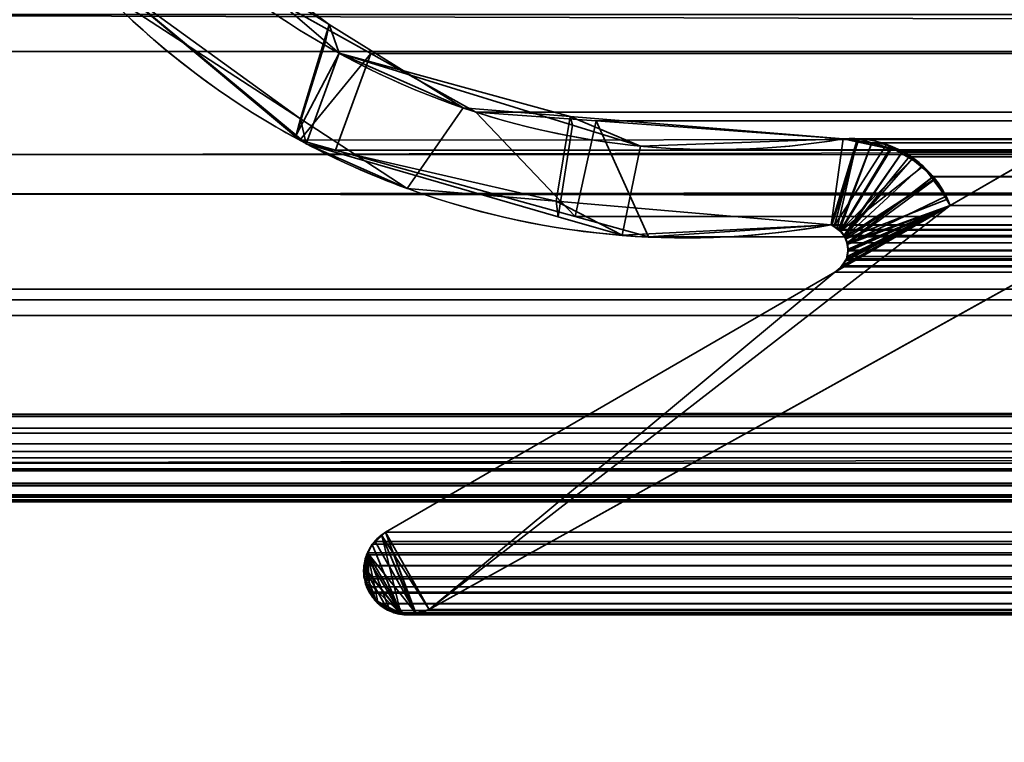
# Model space of a CAD drawing. Header units: millimetres. Extents: x -503 to 6703, y -110 to 193.
# Tile 706 of 1056: x 2591.45 to 2599.75, y -5.82 to 0.27. Entities that reach past the tile are written whole.
import ezdxf

# ---------------------------------------------------------------- set-up
doc = ezdxf.new("R2010")
doc.units = ezdxf.units.MM
doc.layers.add('151', color=7, linetype='Continuous', true_color=0xffffff)

# ---------------------------------------------------------------- blocks, each defined once
blk = doc.blocks.new('UG_SURFACE_003')
at = {"layer": '151', "color": 252, "linetype": 'Continuous', "lineweight": 35}
for points in [[(3602.5, -14, 2212.25), (3602.5, 174.4, 2212.25), (2397.5, 174.4, 2212.25), (2397.5, -14, 2212.25)], [(2547.4999, -14, 2062.2499), (2547.4999, 174.4, 2062.2499), (3452.5001, 174.4, 2062.2499), (3452.5001, -14, 2062.2499)]]:
    blk.add_3dface(points, dxfattribs=at)
blk = doc.blocks.new('UG_SURFACE_241')
at = {"layer": '151', "color": 35, "linetype": 'Continuous', "lineweight": 35}
for points in [[(2591.0001, 0, 2), (3408.9999, 0, 2), (3408.9999, -2), (2591.0001, -2)], [(2591.0001, 0, 1027), (2635.9999, 0, 1031.9999), (2635.9999, 0, 1015)], [(2591.0001, 0, 1027), (2636.7612, 0, 1035.8268), (2635.9999, 0, 1031.9999)], [(2635.9999, 0, 1015), (2636.7612, 0, 1011.1731), (2591.0001, 0, 1027)], [(2591.0001, 0, 1027), (2591.0001, 0, 2017), (2636.4894, 0, 1107.0901), (2636.0548, 0, 1102.9547)], [(2636.0548, 0, 1102.9547), (2638.9289, 0, 1039.0711), (2636.7612, 0, 1035.8268), (2591.0001, 0, 1027)], [(3408.9999, 0, 2), (2591.0001, 0, 2), (2642.1731, 0, 1005.7611), (2645.9999, 0, 1005)], [(2636.7612, 0, 1011.1731), (2638.9289, 0, 1007.929), (2591.0001, 0, 2), (2591.0001, 0, 1027)], [(2638.9289, 0, 1007.929), (2642.1731, 0, 1005.7611), (2591.0001, 0, 2)], [(2591.0001, 0, 2017), (2645.9999, 0, 1114), (2641.9327, 0, 1113.1355)], [(2641.9327, 0, 1113.1355), (2638.5686, 0, 1110.6913), (2591.0001, 0, 2017)], [(2638.5686, 0, 1110.6913), (2636.4894, 0, 1107.0901), (2591.0001, 0, 2017)], [(2650.0673, 0, 1113.1355), (2645.9999, 0, 1114), (2591.0001, 0, 2017), (3408.9999, 0, 2017)], [(3408.9999, -9, 2017), (3408.9999, 0, 2017), (2591.0001, 0, 2017), (2591.0001, -9, 2017)], [(3408.9999, -2), (3408.9999, -9), (2591.0001, -9), (2591.0001, -2)]]:
    blk.add_3dface(points, dxfattribs=at)
blk = doc.blocks.new('UG_SURFACE_268')
at = {"layer": '151', "color": 252, "linetype": 'Continuous', "lineweight": 35}
for points in [[(2585.5, -25.92, 2021.75), (3414.5, -25.92, 2021.75), (3414.5, 14.42, 2021.75), (2585.5, 14.42, 2021.75)], [(2586.9999, -25.92, 2020.2501), (2586.9999, 14.42, 2020.2501), (3413.0001, 14.42, 2020.2501), (3413.0001, -25.92, 2020.2501)]]:
    blk.add_3dface(points, dxfattribs=at)
blk = doc.blocks.new('UG_SURFACE_296')
at = {"layer": '151', "color": 7, "linetype": 'Continuous', "lineweight": 35}
for points in [[(2592.5295, 1.3698, -7.75), (2594.0251, 0.0846, -7.75), (2593.7781, -0.7049, -7.75), (2592.1898, 0.6143, -7.75)], [(2592.5295, 1.3698, -7.75), (2592.6516, 1.1027, 2014.5984), (2594.0573, 0.2278, 2013.1927)], [(2594.0573, 0.2278, 2013.1927), (2594.0251, 0.0846, -7.75), (2592.5295, 1.3698, -7.75)], [(2594.0573, 0.2278, 2013.1927), (2592.6516, 1.1027, 2014.5984), (2592.123, 0.5346, 2015.1269), (2593.8144, -0.567, 2013.4356)], [(2593.8144, -0.567, 2013.4356), (2592.123, 0.5346, 2015.1269), (2592.1898, 0.6143, -7.75)], [(2592.1898, 0.6143, -7.75), (2593.7781, -0.7049, -7.75), (2593.8144, -0.567, 2013.4356)], [(2593.8144, -0.567, 2013.4356), (2594.7137, -1.1528, 2012.5363), (2595.1848, -0.474, 2012.0652), (2594.0573, 0.2278, 2013.1927)], [(2594.1391, -0.0133, -7.75), (2594.0251, 0.0846, -7.75), (2594.0573, 0.2278, 2013.1927)], [(2594.1391, -0.0133, -7.75), (2594.0573, 0.2278, 2013.1927), (2595.1848, -0.474, 2012.0652)], [(2594.0251, 0.0846, -7.75), (2594.1391, -0.0133, -7.75), (2593.7781, -0.7049, -7.75)], [(2593.8637, -0.7759, -7.75), (2593.7781, -0.7049, -7.75), (2594.1391, -0.0133, -7.75)], [(2594.1391, -0.0133, -7.75), (2596.1075, -0.6191, -7.75), (2595.9864, -1.3907, -7.75), (2593.8637, -0.7759, -7.75)], [(2594.1391, -0.0133, -7.75), (2595.1848, -0.474, 2012.0652), (2596.0863, -0.5476, 2011.1637)], [(2596.0863, -0.5476, 2011.1637), (2596.1075, -0.6191, -7.75), (2594.1391, -0.0133, -7.75)], [(2602.2763, -0.597, -7.75), (2594.8994, -4.6975, -7.75), (2599.2901, -1.2961, -7.75), (2601.4056, -0.0688, -7.75)], [(2601.4056, -0.0688, 2005.8444), (2599.2901, -1.2961, 2007.9598), (2594.8994, -4.6975, 2012.3506), (2602.2763, -0.597, 2004.9736)], [(2601.4056, -0.0688, -7.75), (2599.2901, -1.2961, -7.75), (2599.2901, -1.2961, 2007.9598), (2601.4056, -0.0688, 2005.8444)], [(2596.0863, -0.5476, 2011.1637), (2595.1848, -0.474, 2012.0652), (2594.7137, -1.1528, 2012.5363), (2595.9702, -1.2602, 2011.2798)], [(2593.8144, -0.567, 2013.4356), (2593.7781, -0.7049, -7.75), (2593.8637, -0.7759, -7.75)], [(2594.7137, -1.1528, 2012.5363), (2593.8144, -0.567, 2013.4356), (2593.8637, -0.7759, -7.75)], [(2595.9702, -1.2602, 2011.2798), (2598.2857, -1.4582, 2008.9643), (2598.3875, -0.7357, 2008.8625), (2596.0863, -0.5476, 2011.1637)], [(2596.6809, -0.7956, -7.75), (2596.0863, -0.5476, 2011.1637), (2598.3875, -0.7357, 2008.8625)], [(2596.6809, -0.7956, -7.75), (2596.1075, -0.6191, -7.75), (2596.0863, -0.5476, 2011.1637)], [(2602.2763, -0.597, 2004.9736), (2594.8994, -4.6975, 2012.3506), (2594.8994, -4.6975, -7.75), (2602.2763, -0.597, -7.75)], [(2596.1075, -0.6191, -7.75), (2596.6809, -0.7956, -7.75), (2596.5261, -1.547, -7.75), (2595.9864, -1.3907, -7.75)], [(2598.2857, -1.4582, -7.75), (2596.5261, -1.547, -7.75), (2596.6809, -0.7956, -7.75), (2598.3875, -0.7357, -7.75)], [(2598.3875, -0.7357, 2008.8625), (2598.3875, -0.7357, -7.75), (2596.6809, -0.7956, -7.75)], [(2598.3875, -0.7357, -7.75), (2598.5036, -0.7501, -7.75), (2598.2857, -1.4582, -7.75)], [(2598.5029, -0.7599, 2008.7473), (2598.3875, -0.7357, 2008.8625), (2598.2857, -1.4582, 2008.9643), (2598.3102, -1.4716, 2008.9397)], [(2598.3875, -0.7357, -7.75), (2598.3875, -0.7357, 2008.8625), (2598.5029, -0.7599, 2008.7473)], [(2598.5029, -0.7599, 2008.7473), (2598.5036, -0.7501, -7.75), (2598.3875, -0.7357, -7.75)], [(2593.8637, -0.7759, -7.75), (2595.9864, -1.3907, -7.75), (2595.9702, -1.2602, 2011.2798)], [(2595.9702, -1.2602, 2011.2798), (2594.7137, -1.1528, 2012.5363), (2593.8637, -0.7759, -7.75)], [(2598.3086, -1.473, -7.75), (2598.2857, -1.4582, -7.75), (2598.5036, -0.7501, -7.75), (2598.752, -0.781, -7.75)], [(2598.3629, -1.508, -7.75), (2598.3086, -1.473, -7.75), (2598.752, -0.781, -7.75), (2598.7899, -0.8036, -7.75)], [(2598.3102, -1.4716, 2008.9397), (2598.3377, -1.4864, 2008.9126), (2598.5029, -0.7599, 2008.7473)], [(2598.7916, -0.8206, 2008.4584), (2598.5029, -0.7599, 2008.7473), (2598.3377, -1.4864, 2008.9126), (2598.3634, -1.5149, 2008.8868)], [(2598.7899, -0.8036, -7.75), (2598.9668, -0.9082, -7.75), (2598.3629, -1.508, -7.75)], [(2598.8874, -0.8407, 2008.3625), (2598.7916, -0.8206, 2008.4584), (2598.3634, -1.5149, 2008.8868), (2598.3982, -1.5535, 2008.852)], [(2598.5036, -0.7501, -7.75), (2598.5029, -0.7599, 2008.7473), (2598.7916, -0.8206, 2008.4584)], [(2598.7916, -0.8206, 2008.4584), (2598.752, -0.781, -7.75), (2598.5036, -0.7501, -7.75)], [(2598.7916, -0.8206, 2008.4584), (2598.7899, -0.8036, -7.75), (2598.752, -0.781, -7.75)], [(2598.7899, -0.8036, -7.75), (2598.7916, -0.8206, 2008.4584), (2598.8874, -0.8407, 2008.3625)], [(2598.8874, -0.8407, 2008.3625), (2598.9668, -0.9082, -7.75), (2598.7899, -0.8036, -7.75)], [(2598.3651, -1.5112, -7.75), (2598.3629, -1.508, -7.75), (2598.9668, -0.9082, -7.75), (2599.0603, -0.9635, -7.75)], [(2598.3982, -1.5535, 2008.852), (2598.9728, -0.9008, 2008.2772), (2598.8874, -0.8407, 2008.3625)], [(2599.0553, -0.9589, 2008.1947), (2598.9728, -0.9008, 2008.2772), (2598.3982, -1.5535, 2008.852), (2598.402, -1.5635, 2008.848)], [(2598.8874, -0.8407, 2008.3625), (2598.9728, -0.9008, 2008.2772), (2598.9668, -0.9082, -7.75)], [(2599.0603, -0.9635, -7.75), (2598.9668, -0.9082, -7.75), (2598.9728, -0.9008, 2008.2772)], [(2599.0603, -0.9635, -7.75), (2598.9728, -0.9008, 2008.2772), (2599.0553, -0.9589, 2008.1947)], [(2599.0603, -0.9635, -7.75), (2599.1468, -1.0803, -7.75), (2598.4013, -1.5638, -7.75), (2598.3651, -1.5112, -7.75)], [(2599.1516, -1.0837, 2008.0984), (2599.0553, -0.9589, 2008.1947), (2598.402, -1.5635, 2008.848), (2598.4237, -1.6191, 2008.8263)], [(2599.0553, -0.9589, 2008.1947), (2599.1468, -1.0803, -7.75), (2599.0603, -0.9635, -7.75)], [(2599.0553, -0.9589, 2008.1947), (2599.1516, -1.0837, 2008.0984), (2599.1468, -1.0803, -7.75)], [(2599.1468, -1.0803, -7.75), (2598.4094, -1.5754, -7.75), (2598.4013, -1.5638, -7.75)], [(2599.1468, -1.0803, -7.75), (2599.2668, -1.2421, -7.75), (2598.4094, -1.5754, -7.75)], [(2598.4237, -1.6191, 2008.8263), (2599.2546, -1.217, 2007.9954), (2599.1516, -1.0837, 2008.0984)], [(2599.2668, -1.2421, -7.75), (2599.1468, -1.0803, -7.75), (2599.1516, -1.0837, 2008.0984)], [(2599.2668, -1.2421, -7.75), (2599.1516, -1.0837, 2008.0984), (2599.2546, -1.217, 2007.9954)], [(2598.4197, -1.623, -7.75), (2598.4094, -1.5754, -7.75), (2599.2668, -1.2421, -7.75), (2599.2901, -1.2961, -7.75)], [(2599.2901, -1.2961, 2007.9598), (2599.2546, -1.217, 2007.9954), (2598.4237, -1.6191, 2008.8263), (2598.424, -1.622, 2008.826)], [(2599.2546, -1.217, 2007.9954), (2599.2901, -1.2961, -7.75), (2599.2668, -1.2421, -7.75)], [(2599.2546, -1.217, 2007.9954), (2599.2901, -1.2961, 2007.9598), (2599.2901, -1.2961, -7.75)], [(2598.3174, -1.8586, -7.75), (2598.3632, -1.8237, -7.75), (2599.2901, -1.2961, -7.75), (2594.8994, -4.6975, -7.75)], [(2594.8994, -4.6975, 2012.3506), (2599.2901, -1.2961, 2007.9598), (2598.3174, -1.8586, 2008.9326)], [(2595.9702, -1.2602, 2011.2798), (2595.9864, -1.3907, -7.75), (2596.5261, -1.547, -7.75)], [(2598.2857, -1.4582, 2008.9643), (2595.9702, -1.2602, 2011.2798), (2596.5261, -1.547, -7.75)], [(2598.3684, -1.813, 2008.8818), (2598.3174, -1.8586, 2008.9326), (2599.2901, -1.2961, 2007.9598)], [(2599.2901, -1.2961, -7.75), (2598.3632, -1.8237, -7.75), (2598.3684, -1.8157, -7.75)], [(2598.3684, -1.8157, -7.75), (2598.4027, -1.763, -7.75), (2599.2901, -1.2961, -7.75)], [(2599.2901, -1.2961, 2007.9598), (2598.386, -1.7971, 2008.8639), (2598.3684, -1.813, 2008.8818)], [(2598.4044, -1.7635, 2008.8456), (2598.386, -1.7971, 2008.8639), (2599.2901, -1.2961, 2007.9598)], [(2598.4027, -1.763, -7.75), (2598.4142, -1.7456, -7.75), (2599.2901, -1.2961, -7.75)], [(2599.2901, -1.2961, 2007.9598), (2598.4142, -1.7456, 2008.8358), (2598.4044, -1.7635, 2008.8456)], [(2599.2901, -1.2961, -7.75), (2598.4142, -1.7456, -7.75), (2598.4256, -1.6816, -7.75)], [(2599.2901, -1.2961, 2007.9598), (2598.4282, -1.6826, 2008.8217), (2598.4142, -1.7456, 2008.8358)], [(2599.2901, -1.2961, -7.75), (2598.4287, -1.6645, -7.75), (2598.4197, -1.623, -7.75)], [(2598.424, -1.622, 2008.826), (2598.4282, -1.6821, 2008.8217), (2598.4282, -1.6826, 2008.8217), (2599.2901, -1.2961, 2007.9598)], [(2598.4256, -1.6816, -7.75), (2598.4287, -1.6645, -7.75), (2599.2901, -1.2961, -7.75)], [(2596.5261, -1.547, -7.75), (2598.2857, -1.4582, -7.75), (2598.2857, -1.4582, 2008.9643)], [(2598.2857, -1.4582, -7.75), (2598.3086, -1.473, -7.75), (2598.3102, -1.4716, 2008.9397)], [(2598.3102, -1.4716, 2008.9397), (2598.2857, -1.4582, 2008.9643), (2598.2857, -1.4582, -7.75)], [(2598.3377, -1.4864, 2008.9126), (2598.3102, -1.4716, 2008.9397), (2598.3086, -1.473, -7.75)], [(2598.3086, -1.473, -7.75), (2598.3629, -1.508, -7.75), (2598.3634, -1.5149, 2008.8868)], [(2598.3634, -1.5149, 2008.8868), (2598.3377, -1.4864, 2008.9126), (2598.3086, -1.473, -7.75)], [(2598.3629, -1.508, -7.75), (2598.3651, -1.5112, -7.75), (2598.3634, -1.5149, 2008.8868)], [(2598.3982, -1.5535, 2008.852), (2598.3634, -1.5149, 2008.8868), (2598.3651, -1.5112, -7.75)], [(2598.3651, -1.5112, -7.75), (2598.4013, -1.5638, -7.75), (2598.402, -1.5635, 2008.848)], [(2598.402, -1.5635, 2008.848), (2598.3982, -1.5535, 2008.852), (2598.3651, -1.5112, -7.75)], [(2598.4237, -1.6191, 2008.8263), (2598.402, -1.5635, 2008.848), (2598.4013, -1.5638, -7.75)], [(2598.4013, -1.5638, -7.75), (2598.4094, -1.5754, -7.75), (2598.424, -1.622, 2008.826)], [(2598.424, -1.622, 2008.826), (2598.4237, -1.6191, 2008.8263), (2598.4013, -1.5638, -7.75)], [(2598.4094, -1.5754, -7.75), (2598.4197, -1.623, -7.75), (2598.424, -1.622, 2008.826)], [(2598.4282, -1.6821, 2008.8217), (2598.424, -1.622, 2008.826), (2598.4197, -1.623, -7.75)], [(2598.4197, -1.623, -7.75), (2598.4287, -1.6645, -7.75), (2598.4282, -1.6821, 2008.8217)], [(2598.4282, -1.6826, 2008.8217), (2598.4256, -1.6816, -7.75), (2598.4142, -1.7456, -7.75)], [(2598.4142, -1.7456, -7.75), (2598.4142, -1.7456, 2008.8358), (2598.4282, -1.6826, 2008.8217)], [(2598.4287, -1.6645, -7.75), (2598.4256, -1.6816, -7.75), (2598.4282, -1.6821, 2008.8217)], [(2598.4282, -1.6826, 2008.8217), (2598.4282, -1.6821, 2008.8217), (2598.4256, -1.6816, -7.75)], [(2598.3174, -1.8586, -7.75), (2598.3174, -1.8586, 2008.9326), (2598.3684, -1.813, 2008.8818)], [(2598.3684, -1.813, 2008.8818), (2598.3632, -1.8237, -7.75), (2598.3174, -1.8586, -7.75)], [(2598.3684, -1.813, 2008.8818), (2598.3684, -1.8157, -7.75), (2598.3632, -1.8237, -7.75)], [(2598.386, -1.7971, 2008.8639), (2598.4027, -1.763, -7.75), (2598.3684, -1.8157, -7.75)], [(2598.3684, -1.8157, -7.75), (2598.3684, -1.813, 2008.8818), (2598.386, -1.7971, 2008.8639)], [(2598.386, -1.7971, 2008.8639), (2598.4044, -1.7635, 2008.8456), (2598.4027, -1.763, -7.75)], [(2598.4027, -1.763, -7.75), (2598.4044, -1.7635, 2008.8456), (2598.4142, -1.7456, 2008.8358)], [(2598.4142, -1.7456, 2008.8358), (2598.4142, -1.7456, -7.75), (2598.4027, -1.763, -7.75)], [(2594.5008, -4.0763, -7.75), (2594.5318, -4.0486, -7.75), (2598.3174, -1.8586, -7.75), (2594.8994, -4.6975, -7.75)], [(2594.5318, -4.0486, 2012.7182), (2598.3174, -1.8586, 2008.9326), (2598.3174, -1.8586, -7.75), (2594.5318, -4.0486, -7.75)], [(2594.8994, -4.6975, 2012.3506), (2598.3174, -1.8586, 2008.9326), (2594.5318, -4.0486, 2012.7182)], [(2594.5008, -4.0763, -7.75), (2594.4993, -4.0777, 2012.7506), (2594.5318, -4.0486, 2012.7182)], [(2594.5318, -4.0486, 2012.7182), (2594.4993, -4.0777, 2012.7506), (2594.7802, -4.728, 2012.4698)], [(2594.5318, -4.0486, 2012.7182), (2594.5318, -4.0486, -7.75), (2594.5008, -4.0763, -7.75)], [(2594.5318, -4.0486, 2012.7182), (2594.7802, -4.728, 2012.4698), (2594.8405, -4.7238, 2012.4094), (2594.8994, -4.6975, 2012.3506)], [(2594.4993, -4.0777, 2012.7506), (2594.5008, -4.0763, -7.75), (2594.4178, -4.1507, -7.75)], [(2594.4178, -4.1507, -7.75), (2594.5008, -4.0763, -7.75), (2594.6593, -4.7331, -7.75)], [(2594.4178, -4.1507, -7.75), (2594.418, -4.1509, 2012.8319), (2594.4993, -4.0777, 2012.7506)], [(2594.4993, -4.0777, 2012.7506), (2594.418, -4.1509, 2012.8319), (2594.6589, -4.7364, 2012.5914), (2594.7802, -4.728, 2012.4698)], [(2594.5008, -4.0763, -7.75), (2594.8994, -4.6975, -7.75), (2594.7797, -4.7371, -7.75)], [(2594.7797, -4.7371, -7.75), (2594.7678, -4.7411, -7.75), (2594.6593, -4.7331, -7.75), (2594.5008, -4.0763, -7.75)], [(2594.6589, -4.7364, 2012.5914), (2594.418, -4.1509, 2012.8319), (2594.4166, -4.1522, 2012.8334), (2594.3711, -4.2465, 2012.8789)], [(2594.4173, -4.1512, -7.75), (2594.3711, -4.2465, 2012.8789), (2594.4166, -4.1522, 2012.8334)], [(2594.4173, -4.1512, -7.75), (2594.3718, -4.2453, -7.75), (2594.3711, -4.2465, 2012.8789)], [(2594.6593, -4.7331, -7.75), (2594.3718, -4.2453, -7.75), (2594.4173, -4.1512, -7.75), (2594.4178, -4.1507, -7.75)], [(2594.4166, -4.1522, 2012.8334), (2594.418, -4.1509, 2012.8319), (2594.4178, -4.1507, -7.75), (2594.4173, -4.1512, -7.75)], [(2594.6589, -4.7364, 2012.5914), (2594.3711, -4.2465, 2012.8789), (2594.3589, -4.2719, 2012.8911), (2594.3494, -4.3457, 2012.9006)], [(2594.3542, -4.3454, -7.75), (2594.3494, -4.3457, 2012.9006), (2594.3589, -4.2719, 2012.8911)], [(2594.6593, -4.7331, -7.75), (2594.3542, -4.3454, -7.75), (2594.3589, -4.2719, -7.75), (2594.3718, -4.2453, -7.75)], [(2594.3589, -4.2719, 2012.8911), (2594.3589, -4.2719, -7.75), (2594.3542, -4.3454, -7.75)], [(2594.3711, -4.2465, 2012.8789), (2594.3718, -4.2453, -7.75), (2594.3589, -4.2719, -7.75)], [(2594.3589, -4.2719, -7.75), (2594.3589, -4.2719, 2012.8911), (2594.3711, -4.2465, 2012.8789)], [(2594.3565, -4.4464, 2012.8934), (2594.3453, -4.3771, 2012.9046), (2594.3542, -4.3454, -7.75)], [(2594.3453, -4.3771, 2012.9046), (2594.3494, -4.3457, 2012.9006), (2594.3542, -4.3454, -7.75)], [(2594.4529, -4.6262, 2012.7971), (2594.3494, -4.3457, 2012.9006), (2594.3453, -4.3771, 2012.9046), (2594.3565, -4.4464, 2012.8934)], [(2594.3542, -4.3454, -7.75), (2594.3491, -4.4241, -7.75), (2594.3565, -4.4464, 2012.8934)], [(2594.3565, -4.4464, -7.75), (2594.3491, -4.4241, -7.75), (2594.3542, -4.3454, -7.75), (2594.6593, -4.7331, -7.75)], [(2594.4529, -4.6262, 2012.7971), (2594.4779, -4.6566, 2012.7721), (2594.5418, -4.6873, 2012.7082), (2594.3494, -4.3457, 2012.9006)], [(2594.5418, -4.6873, 2012.7082), (2594.6462, -4.7372, 2012.604), (2594.6589, -4.7364, 2012.5914), (2594.3494, -4.3457, 2012.9006)], [(2594.3491, -4.4241, -7.75), (2594.3565, -4.4464, -7.75), (2594.3565, -4.4464, 2012.8934)], [(2594.3565, -4.4464, -7.75), (2594.3923, -4.5523, -7.75), (2594.3923, -4.5523, 2012.8577)], [(2594.3923, -4.5523, 2012.8577), (2594.3627, -4.4839, 2012.8872), (2594.3565, -4.4464, -7.75)], [(2594.3627, -4.4839, 2012.8872), (2594.3565, -4.4464, 2012.8934), (2594.3565, -4.4464, -7.75)], [(2594.456, -4.6258, -7.75), (2594.3923, -4.5523, -7.75), (2594.3565, -4.4464, -7.75), (2594.6593, -4.7331, -7.75)], [(2594.3565, -4.4464, 2012.8934), (2594.3627, -4.4839, 2012.8872), (2594.3923, -4.5523, 2012.8577), (2594.4529, -4.6262, 2012.7971)], [(2594.3923, -4.5523, -7.75), (2594.456, -4.6258, -7.75), (2594.4529, -4.6262, 2012.7971)], [(2594.4529, -4.6262, 2012.7971), (2594.3923, -4.5523, 2012.8577), (2594.3923, -4.5523, -7.75)], [(2594.4779, -4.6566, 2012.7721), (2594.4529, -4.6262, 2012.7971), (2594.456, -4.6258, -7.75)], [(2594.456, -4.6258, -7.75), (2594.4929, -4.6686, -7.75), (2594.4779, -4.6566, 2012.7721)], [(2594.456, -4.6258, -7.75), (2594.6593, -4.7331, -7.75), (2594.6157, -4.7299, -7.75), (2594.5418, -4.693, -7.75)], [(2594.5418, -4.693, -7.75), (2594.4929, -4.6686, -7.75), (2594.456, -4.6258, -7.75)], [(2594.5418, -4.6873, 2012.7082), (2594.4779, -4.6566, 2012.7721), (2594.4929, -4.6686, -7.75)], [(2594.4929, -4.6686, -7.75), (2594.5418, -4.693, -7.75), (2594.5418, -4.6873, 2012.7082)], [(2594.6462, -4.7372, 2012.604), (2594.5418, -4.6873, 2012.7082), (2594.5418, -4.693, -7.75)], [(2594.5418, -4.693, -7.75), (2594.6157, -4.7299, -7.75), (2594.6462, -4.7372, 2012.604)], [(2594.7802, -4.728, 2012.4698), (2594.6589, -4.7364, 2012.5914), (2594.6593, -4.7331, -7.75)], [(2594.6593, -4.7331, -7.75), (2594.7678, -4.7411, -7.75), (2594.7802, -4.728, 2012.4698)], [(2594.7678, -4.7411, -7.75), (2594.7797, -4.7371, -7.75), (2594.7802, -4.728, 2012.4698)], [(2594.7797, -4.7371, -7.75), (2594.8994, -4.6975, -7.75), (2594.8994, -4.6975, 2012.3506)], [(2594.8994, -4.6975, 2012.3506), (2594.8405, -4.7238, 2012.4094), (2594.7797, -4.7371, -7.75)], [(2594.8405, -4.7238, 2012.4094), (2594.7802, -4.728, 2012.4698), (2594.7797, -4.7371, -7.75)], [(2594.6157, -4.7299, -7.75), (2594.6593, -4.7331, -7.75), (2594.6589, -4.7364, 2012.5914)], [(2594.6589, -4.7364, 2012.5914), (2594.6462, -4.7372, 2012.604), (2594.6157, -4.7299, -7.75)]]:
    blk.add_3dface(points, dxfattribs=at)
blk = doc.blocks.new('UG_SURFACE_297')
at = {"layer": '151', "color": 7, "linetype": 'Continuous', "lineweight": 35}
for points in [[(2593.8079, -0.7461, 2013.4423), (2592.387, 0.4452, 2014.863), (2593.025, 0.7572, 2014.2252), (2594.4071, -0.0151, 2012.8429)], [(3406.975, 0.7572, 2014.2252), (3405.5929, -0.0151, 2012.8429), (2594.4071, -0.0151, 2012.8429), (2593.025, 0.7572, 2014.2252)], [(2588.7697, -0.8719, 2018.4803), (3411.1927, 0.5499, 2018.4426), (3411.1869, -0.4242, 2018.4369)], [(2588.7697, -0.8719, 2018.4803), (2588.8073, 0.5499, 2018.4426), (3411.1927, 0.5499, 2018.4426)], [(3407.3427, 0.0339, 2014.5926), (2592.387, 0.4452, 2014.863), (2593.8079, -0.7461, 2013.4423)], [(3407.3427, 0.0339, 2014.5926), (3407.6433, 0.3432, 2014.8933), (2592.387, 0.4452, 2014.863)], [(3412.3573, -2.122, 2019.6073), (2587.739, 0.3115, 2019.511), (2587.6505, -2.0899, 2019.5997)], [(3412.3573, -2.122, 2019.6073), (3412.2143, 0.3103, 2019.4643), (2587.739, 0.3115, 2019.511)], [(3407.3427, 0.0339, 2014.5926), (2593.8079, -0.7461, 2013.4423), (2594.1088, -0.8296, 2013.1412)], [(2594.1088, -0.8296, 2013.1412), (3405.8707, -0.7644, 2013.1207), (3407.3427, 0.0339, 2014.5926)], [(2594.4071, -0.0151, 2012.8429), (2594.1088, -0.8296, 2013.1412), (2593.8079, -0.7461, 2013.4423)], [(2594.4071, -0.0151, 2012.8429), (2595.2919, -0.5094, 2011.9581), (2596.1289, -1.3897, 2011.121), (2594.1088, -0.8296, 2013.1412)], [(2595.2919, -0.5094, 2011.9581), (2594.4071, -0.0151, 2012.8429), (3405.5929, -0.0151, 2012.8429)], [(2602.2763, -0.597, 2004.9736), (2594.8994, -4.6975, 2012.3506), (2599.2901, -1.2961, 2007.9598), (2601.4056, -0.0688, 2005.8444)], [(2595.2919, -0.5094, 2011.9581), (3405.5929, -0.0151, 2012.8429), (3404.7081, -0.5094, 2011.9581)], [(2601.4056, -0.0688, 2005.8444), (2599.2901, -1.2961, 2007.9598), (3400.7099, -1.2961, 2007.9598), (3398.5944, -0.0688, 2005.8444)], [(3411.1869, -0.4242, 2018.4369), (2588.6948, -1.1989, 2018.5552), (2588.7697, -0.8719, 2018.4803)], [(3411.1869, -0.4242, 2018.4369), (3411.2997, -1.2067, 2018.5497), (2588.6948, -1.1989, 2018.5552)], [(2596.1289, -1.3897, 2011.121), (2595.2919, -0.5094, 2011.9581), (2596.3073, -0.5837, 2010.9427)], [(3404.7081, -0.5094, 2011.9581), (3403.6927, -0.5837, 2010.9427), (2596.3073, -0.5837, 2010.9427), (2595.2919, -0.5094, 2011.9581)], [(3397.7237, -0.597, 2004.9736), (3405.1006, -4.6975, 2012.3506), (2594.8994, -4.6975, 2012.3506), (2602.2763, -0.597, 2004.9736)], [(2596.7457, -1.5607, 2010.5042), (2596.1289, -1.3897, 2011.121), (2596.3073, -0.5837, 2010.9427)], [(2596.3073, -0.5837, 2010.9427), (2598.3875, -0.7357, 2008.8625), (2598.2857, -1.4582, 2008.9643), (2596.7457, -1.5607, 2010.5042)], [(2596.3073, -0.5837, 2010.9427), (3403.6927, -0.5837, 2010.9427), (3401.6125, -0.7357, 2008.8625), (2598.3875, -0.7357, 2008.8625)], [(2598.2928, -1.4627, 2008.9571), (2598.2857, -1.4582, 2008.9643), (2598.3875, -0.7357, 2008.8625), (2598.5184, -0.7343, 2008.7316)], [(2598.3484, -1.4973, 2008.9016), (2598.2928, -1.4627, 2008.9571), (2598.5184, -0.7343, 2008.7316), (2598.6288, -0.7668, 2008.6212)], [(2598.5184, -0.7343, 2008.7316), (2598.3875, -0.7357, 2008.8625), (3401.6125, -0.7357, 2008.8625)], [(2598.5184, -0.7343, 2008.7316), (3401.6125, -0.7357, 2008.8625), (3401.3703, -0.7732, 2008.6205)], [(3401.3703, -0.7732, 2008.6205), (2598.6288, -0.7668, 2008.6212), (2598.5184, -0.7343, 2008.7316)], [(3404.9418, -1.2682, 2012.1918), (3405.8707, -0.7644, 2013.1207), (2594.1088, -0.8296, 2013.1412)], [(2594.1088, -0.8296, 2013.1412), (2596.1289, -1.3897, 2011.121), (3403.8818, -1.3306, 2011.1318)], [(3403.8818, -1.3306, 2011.1318), (3404.9418, -1.2682, 2012.1918), (2594.1088, -0.8296, 2013.1412)], [(2598.6288, -0.7668, 2008.6212), (2598.3577, -1.5032, 2008.8923), (2598.3484, -1.4973, 2008.9016)], [(2598.3942, -1.5491, 2008.8558), (2598.3577, -1.5032, 2008.8923), (2598.6288, -0.7668, 2008.6212), (2598.8874, -0.8429, 2008.3625)], [(2598.6288, -0.7668, 2008.6212), (3401.3703, -0.7732, 2008.6205), (3401.1984, -0.7998, 2008.4484)], [(3401.1984, -0.7998, 2008.4484), (2598.8874, -0.8429, 2008.3625), (2598.6288, -0.7668, 2008.6212)], [(3401.1984, -0.7998, 2008.4484), (3401.1154, -0.8541, 2008.3654), (2598.8874, -0.8429, 2008.3625)], [(2598.8874, -0.8429, 2008.3625), (2598.3994, -1.5558, 2008.8506), (2598.3942, -1.5491, 2008.8558)], [(2598.8874, -0.8429, 2008.3625), (2598.8958, -0.8454, 2008.3542), (2598.9432, -0.8847, 2008.3067), (2598.3994, -1.5558, 2008.8506)], [(2598.4218, -1.6106, 2008.8284), (2598.3994, -1.5558, 2008.8506), (2598.9432, -0.8847, 2008.3067), (2599.1449, -1.0515, 2008.105)], [(2598.8958, -0.8454, 2008.3542), (2598.8874, -0.8429, 2008.3625), (3401.1154, -0.8541, 2008.3654)], [(2598.8958, -0.8454, 2008.3542), (3401.1154, -0.8541, 2008.3654), (3401.0577, -0.892, 2008.3077)], [(3401.0577, -0.892, 2008.3077), (2598.9432, -0.8847, 2008.3067), (2598.8958, -0.8454, 2008.3542)], [(2599.1449, -1.0515, 2008.105), (2598.9432, -0.8847, 2008.3067), (3401.0577, -0.892, 2008.3077)], [(2599.1449, -1.0515, 2008.105), (3401.0577, -0.892, 2008.3077), (3400.919, -0.9829, 2008.1689)], [(3400.919, -0.9829, 2008.1689), (2599.1468, -1.0545, 2008.1031), (2599.1449, -1.0515, 2008.105)], [(3400.919, -0.9829, 2008.1689), (3400.8579, -1.0633, 2008.1079), (2599.1468, -1.0545, 2008.1031)], [(2599.1449, -1.0515, 2008.105), (2599.1468, -1.0545, 2008.1031), (2598.4218, -1.6106, 2008.8284)], [(2599.1468, -1.0545, 2008.1031), (2599.2901, -1.2961, 2007.9598), (2598.4218, -1.6106, 2008.8284)], [(2599.1468, -1.0545, 2008.1031), (3400.8579, -1.0633, 2008.1079), (3400.7554, -1.1981, 2008.0054)], [(3400.7554, -1.1981, 2008.0054), (2599.2901, -1.2961, 2007.9598), (2599.1468, -1.0545, 2008.1031)], [(3411.413, -1.9929, 2018.6632), (2588.1755, -3.4654, 2019.0744), (2588.6948, -1.1989, 2018.5552)], [(2588.6948, -1.1989, 2018.5552), (3411.2997, -1.2067, 2018.5497), (3411.413, -1.9929, 2018.6632)], [(3400.7554, -1.1981, 2008.0054), (3400.7099, -1.2961, 2007.9598), (2599.2901, -1.2961, 2007.9598)], [(2598.3174, -1.8586, 2008.9326), (2599.2901, -1.2961, 2007.9598), (2594.8994, -4.6975, 2012.3506)], [(2599.2901, -1.2961, 2007.9598), (2598.3174, -1.8586, 2008.9326), (2598.372, -1.8117, 2008.878)], [(2598.372, -1.8117, 2008.878), (2598.3803, -1.8045, 2008.8696), (2599.2901, -1.2961, 2007.9598)], [(2599.2901, -1.2961, 2007.9598), (2598.3803, -1.8045, 2008.8696), (2598.4075, -1.7573, 2008.8425)], [(2598.4075, -1.7573, 2008.8425), (2598.4142, -1.7456, 2008.8358), (2599.2901, -1.2961, 2007.9598)], [(2599.2901, -1.2961, 2007.9598), (2598.4142, -1.7456, 2008.8358), (2598.4206, -1.7264, 2008.8296)], [(2598.4206, -1.7264, 2008.8296), (2598.4282, -1.6767, 2008.8217), (2598.4287, -1.6734, 2008.8212), (2599.2901, -1.2961, 2007.9598)], [(2599.2901, -1.2961, 2007.9598), (2598.4287, -1.6734, 2008.8212), (2598.4218, -1.6108, 2008.8282), (2598.4218, -1.6106, 2008.8284)], [(3403.8818, -1.3306, 2011.1318), (2596.1289, -1.3897, 2011.121), (2596.7457, -1.5607, 2010.5042)], [(3403.8818, -1.3306, 2011.1318), (2596.7457, -1.5607, 2010.5042), (2598.2857, -1.4582, 2008.9643)], [(2598.2857, -1.4582, 2008.9643), (3401.7143, -1.4582, 2008.9643), (3403.8818, -1.3306, 2011.1318)], [(2598.2857, -1.4582, 2008.9643), (2598.2928, -1.4627, 2008.9571), (3401.7069, -1.462, 2008.9569)], [(3401.7069, -1.462, 2008.9569), (3401.7143, -1.4582, 2008.9643), (2598.2857, -1.4582, 2008.9643)], [(3401.6724, -1.4795, 2008.9226), (3401.7069, -1.462, 2008.9569), (2598.2928, -1.4627, 2008.9571)], [(3401.6724, -1.4795, 2008.9226), (2598.2928, -1.4627, 2008.9571), (2598.3484, -1.4973, 2008.9016)], [(2598.3484, -1.4973, 2008.9016), (3401.6523, -1.4983, 2008.9023), (3401.6724, -1.4795, 2008.9226)], [(3401.6161, -1.5323, 2008.8661), (2598.3484, -1.4973, 2008.9016), (2598.3577, -1.5032, 2008.8923)], [(3401.6161, -1.5323, 2008.8661), (3401.6523, -1.4983, 2008.9023), (2598.3484, -1.4973, 2008.9016)], [(2598.3577, -1.5032, 2008.8923), (3401.6066, -1.5496, 2008.8565), (3401.6161, -1.5323, 2008.8661)], [(2598.3577, -1.5032, 2008.8923), (2598.3942, -1.5491, 2008.8558), (3401.6066, -1.5496, 2008.8565)], [(3401.5853, -1.5884, 2008.8353), (2598.3942, -1.5491, 2008.8558), (2598.3994, -1.5558, 2008.8506)], [(3401.5853, -1.5884, 2008.8353), (3401.6066, -1.5496, 2008.8565), (2598.3942, -1.5491, 2008.8558)], [(2598.3994, -1.5558, 2008.8506), (3401.5796, -1.6116, 2008.8296), (3401.5853, -1.5884, 2008.8353)], [(2598.3994, -1.5558, 2008.8506), (2598.4218, -1.6106, 2008.8284), (3401.5796, -1.6116, 2008.8296)], [(2598.4218, -1.6106, 2008.8284), (2598.4218, -1.6108, 2008.8282), (3401.5796, -1.6116, 2008.8296)], [(3401.5729, -1.6382, 2008.8229), (2598.4218, -1.6108, 2008.8282), (2598.4287, -1.6734, 2008.8212)], [(3401.5729, -1.6382, 2008.8229), (3401.5796, -1.6116, 2008.8296), (2598.4218, -1.6108, 2008.8282)], [(2598.4287, -1.6734, 2008.8212), (3401.5729, -1.6768, 2008.8229), (3401.5729, -1.6382, 2008.8229)], [(2598.4206, -1.7264, 2008.8296), (2598.4142, -1.7456, 2008.8358), (3401.5858, -1.7456, 2008.8358)], [(3401.5729, -1.6936, 2008.8229), (2598.4282, -1.6767, 2008.8217), (2598.4206, -1.7264, 2008.8296)], [(2598.4206, -1.7264, 2008.8296), (3401.5858, -1.7456, 2008.8358), (3401.5729, -1.6936, 2008.8229)], [(2598.4287, -1.6734, 2008.8212), (2598.4282, -1.6767, 2008.8217), (3401.5729, -1.6768, 2008.8229)], [(3401.5729, -1.6936, 2008.8229), (3401.5729, -1.6768, 2008.8229), (2598.4282, -1.6767, 2008.8217)], [(3401.6275, -1.8125, 2008.8775), (2598.372, -1.8117, 2008.878), (2598.3174, -1.8586, 2008.9326)], [(2598.3174, -1.8586, 2008.9326), (3401.6826, -1.8586, 2008.9326), (3401.6275, -1.8125, 2008.8775)], [(2598.3803, -1.8045, 2008.8696), (2598.372, -1.8117, 2008.878), (3401.6275, -1.8125, 2008.8775)], [(3401.623, -1.8086, 2008.873), (2598.4075, -1.7573, 2008.8425), (2598.3803, -1.8045, 2008.8696)], [(2598.3803, -1.8045, 2008.8696), (3401.6275, -1.8125, 2008.8775), (3401.623, -1.8086, 2008.873)], [(2598.4075, -1.7573, 2008.8425), (3401.5927, -1.7572, 2008.8427), (3401.5858, -1.7456, 2008.8358)], [(3401.5858, -1.7456, 2008.8358), (2598.4142, -1.7456, 2008.8358), (2598.4075, -1.7573, 2008.8425)], [(3401.623, -1.8086, 2008.873), (3401.5927, -1.7572, 2008.8427), (2598.4075, -1.7573, 2008.8425)], [(2594.5318, -4.0486, 2012.7182), (2598.3174, -1.8586, 2008.9326), (2594.8994, -4.6975, 2012.3506), (2594.7871, -4.7307, 2012.4629)], [(3405.4682, -4.0486, 2012.7182), (3401.6826, -1.8586, 2008.9326), (2598.3174, -1.8586, 2008.9326), (2594.5318, -4.0486, 2012.7182)], [(3411.413, -1.9929, 2018.6632), (3411.8216, -3.4665, 2019.0716), (2588.1755, -3.4654, 2019.0744)], [(2587.6505, -2.0899, 2019.5997), (2587.5998, -2.2225, 2019.6502), (3412.3971, -2.2251, 2019.6471)], [(2587.6505, -2.0899, 2019.5997), (3412.3971, -2.2251, 2019.6471), (3412.3573, -2.122, 2019.6073)], [(3412.3971, -2.2251, 2019.6471), (2587.5998, -2.2225, 2019.6502), (2587.2817, -3.0566, 2019.9683)], [(2587.2817, -3.0566, 2019.9683), (3412.7183, -3.0566, 2019.9683), (3412.3971, -2.2251, 2019.6471)], [(2587.2748, -3.0741, 2019.9752), (3412.7252, -3.0741, 2019.9752), (3412.7183, -3.0566, 2019.9683), (2587.2817, -3.0566, 2019.9683)], [(3412.7634, -3.1716, 2020.0133), (3412.7252, -3.0741, 2019.9752), (2587.2748, -3.0741, 2019.9752), (2587.2366, -3.1716, 2020.0133)], [(3412.7786, -3.3021, 2020.0286), (2587.2319, -3.2123, 2020.0181), (2587.2214, -3.3021, 2020.0286)], [(2587.2366, -3.1716, 2020.0133), (2587.2319, -3.2123, 2020.0181), (3412.7681, -3.2123, 2020.0181)], [(3412.7786, -3.3021, 2020.0286), (3412.7681, -3.2123, 2020.0181), (2587.2319, -3.2123, 2020.0181)], [(2587.2366, -3.1716, 2020.0133), (3412.7681, -3.2123, 2020.0181), (3412.7634, -3.1716, 2020.0133)], [(2587.2214, -3.3021, 2020.0286), (2587.2302, -3.3666, 2020.0198), (3412.7698, -3.3666, 2020.0198), (3412.7786, -3.3021, 2020.0286)], [(3412.7622, -3.4209, 2020.0121), (2587.2302, -3.3666, 2020.0198), (2587.2378, -3.4209, 2020.0121)], [(3412.7622, -3.4209, 2020.0121), (3412.7698, -3.3666, 2020.0198), (2587.2302, -3.3666, 2020.0198)], [(2587.2378, -3.4209, 2020.0121), (2587.2736, -3.5129, 2019.9764), (3412.7264, -3.5129, 2019.9764), (3412.7622, -3.4209, 2020.0121)], [(2588.1603, -3.5319, 2019.0897), (2588.1755, -3.4654, 2019.0744), (3411.8216, -3.4665, 2019.0716)], [(3411.8216, -3.4665, 2019.0716), (3411.8397, -3.5319, 2019.0897), (2588.1603, -3.5319, 2019.0897)], [(3412.7204, -3.5281, 2019.9704), (2587.2736, -3.5129, 2019.9764), (2587.2796, -3.5281, 2019.9704)], [(3412.7204, -3.5281, 2019.9704), (3412.7264, -3.5129, 2019.9764), (2587.2736, -3.5129, 2019.9764)], [(2587.2796, -3.5281, 2019.9704), (2587.359, -3.6339, 2019.891), (3412.641, -3.6339, 2019.891), (3412.7204, -3.5281, 2019.9704)], [(2588.0706, -3.6511, 2019.1796), (3411.8397, -3.5319, 2019.0897), (3411.9294, -3.6511, 2019.1796)], [(2588.0706, -3.6511, 2019.1796), (2588.1603, -3.5319, 2019.0897), (3411.8397, -3.5319, 2019.0897)], [(3412.641, -3.6339, 2019.891), (2587.359, -3.6339, 2019.891), (2587.3728, -3.6524, 2019.8772)], [(3412.6272, -3.6524, 2019.8772), (3412.641, -3.6339, 2019.891), (2587.3728, -3.6524, 2019.8772)], [(2587.3728, -3.6524, 2019.8772), (2587.4832, -3.7332, 2019.7668), (3412.5168, -3.7332, 2019.7668), (3412.6272, -3.6524, 2019.8772)], [(2587.4994, -3.7378, 2019.7506), (3412.5006, -3.7378, 2019.7506), (3412.5168, -3.7332, 2019.7668), (2587.4832, -3.7332, 2019.7668)], [(2588.0632, -3.6559, 2019.1867), (3411.9368, -3.6559, 2019.1867), (3412.06, -3.7381, 2019.31), (2587.94, -3.7381, 2019.31)], [(3411.9294, -3.6511, 2019.1796), (2588.0632, -3.6559, 2019.1867), (2588.0706, -3.6511, 2019.1796)], [(3411.9294, -3.6511, 2019.1796), (3411.9368, -3.6559, 2019.1867), (2588.0632, -3.6559, 2019.1867)], [(2587.6393, -3.7769, 2019.6106), (3412.3607, -3.7769, 2019.6106), (3412.5006, -3.7378, 2019.7506), (2587.4994, -3.7378, 2019.7506)], [(3412.3027, -3.7931, 2019.5527), (2587.6393, -3.7769, 2019.6106), (2587.6973, -3.7931, 2019.5527)], [(3412.3027, -3.7931, 2019.5527), (3412.3607, -3.7769, 2019.6106), (2587.6393, -3.7769, 2019.6106)], [(2587.6973, -3.7931, 2019.5527), (3412.2062, -3.7758, 2019.4561), (3412.3027, -3.7931, 2019.5527)], [(2587.6973, -3.7931, 2019.5527), (2587.7938, -3.7758, 2019.4561), (3412.2062, -3.7758, 2019.4561)], [(3412.0836, -3.7538, 2019.3336), (2587.7938, -3.7758, 2019.4561), (2587.9164, -3.7538, 2019.3336)], [(3412.0836, -3.7538, 2019.3336), (3412.2062, -3.7758, 2019.4561), (2587.7938, -3.7758, 2019.4561)], [(2587.9164, -3.7538, 2019.3336), (3412.06, -3.7381, 2019.31), (3412.0836, -3.7538, 2019.3336)], [(2587.9164, -3.7538, 2019.3336), (2587.94, -3.7381, 2019.31), (3412.06, -3.7381, 2019.31)], [(2594.7871, -4.7307, 2012.4629), (2594.4431, -4.1273, 2012.8069), (2594.5318, -4.0486, 2012.7182)], [(2594.4431, -4.1273, 2012.8069), (3405.5569, -4.1273, 2012.8069), (3405.4682, -4.0486, 2012.7182), (2594.5318, -4.0486, 2012.7182)], [(2594.7871, -4.7307, 2012.4629), (2594.3789, -4.2217, 2012.871), (2594.4195, -4.1484, 2012.8305), (2594.4431, -4.1273, 2012.8069)], [(3405.5805, -4.1484, 2012.8305), (3405.5569, -4.1273, 2012.8069), (2594.4431, -4.1273, 2012.8069), (2594.4195, -4.1484, 2012.8305)], [(2594.3789, -4.2217, 2012.871), (2594.3534, -4.4407, 2012.8968), (2594.3491, -4.4248, 2012.9008), (2594.348, -4.3304, 2012.902)], [(2594.348, -4.3304, 2012.902), (2594.348, -4.3284, 2012.902), (2594.3704, -4.2376, 2012.8798), (2594.3789, -4.2217, 2012.871)], [(2594.3713, -4.5081, 2012.8787), (2594.3534, -4.4407, 2012.8968), (2594.3789, -4.2217, 2012.871)], [(3405.6296, -4.2376, 2012.8798), (3405.6211, -4.2217, 2012.871), (2594.3789, -4.2217, 2012.871), (2594.3704, -4.2376, 2012.8798)], [(2594.3789, -4.2217, 2012.871), (2594.3997, -4.5616, 2012.8503), (2594.3923, -4.5523, 2012.8577), (2594.3713, -4.5081, 2012.8787)], [(2594.3789, -4.2217, 2012.871), (3405.6211, -4.2217, 2012.871), (3405.5805, -4.1484, 2012.8305)], [(2594.4195, -4.1484, 2012.8305), (2594.3789, -4.2217, 2012.871), (3405.5805, -4.1484, 2012.8305)], [(2594.3789, -4.2217, 2012.871), (2594.6767, -4.735, 2012.5735), (2594.6014, -4.7255, 2012.6486), (2594.5671, -4.7059, 2012.6829)], [(2594.3789, -4.2217, 2012.871), (2594.7871, -4.7307, 2012.4629), (2594.744, -4.7435, 2012.5062), (2594.6767, -4.735, 2012.5735)], [(2594.5671, -4.7059, 2012.6829), (2594.4724, -4.6518, 2012.7778), (2594.4684, -4.6469, 2012.7816), (2594.3789, -4.2217, 2012.871)], [(2594.4684, -4.6469, 2012.7816), (2594.3997, -4.5616, 2012.8503), (2594.3789, -4.2217, 2012.871)], [(3405.652, -4.3284, 2012.902), (2594.3704, -4.2376, 2012.8798), (2594.348, -4.3284, 2012.902)], [(2594.3704, -4.2376, 2012.8798), (3405.652, -4.3284, 2012.902), (3405.6296, -4.2376, 2012.8798)], [(2594.348, -4.3304, 2012.902), (3405.6523, -4.3304, 2012.9023), (3405.652, -4.3284, 2012.902)], [(2594.348, -4.3284, 2012.902), (2594.348, -4.3304, 2012.902), (3405.652, -4.3284, 2012.902)], [(3405.6547, -4.3759, 2012.9046), (2594.348, -4.3304, 2012.902), (2594.3491, -4.4248, 2012.9008)], [(3405.6547, -4.3759, 2012.9046), (3405.6523, -4.3304, 2012.9023), (2594.348, -4.3304, 2012.902)], [(3405.6547, -4.3759, 2012.9046), (2594.3491, -4.4248, 2012.9008), (2594.3534, -4.4407, 2012.8968)], [(2594.3534, -4.4407, 2012.8968), (3405.6461, -4.441, 2012.8961), (3405.6547, -4.3759, 2012.9046)], [(2594.3534, -4.4407, 2012.8968), (3405.6129, -4.5429, 2012.8629), (3405.6432, -4.4634, 2012.8932)], [(3405.6129, -4.5429, 2012.8629), (2594.3534, -4.4407, 2012.8968), (2594.3713, -4.5081, 2012.8787)], [(3405.6432, -4.4634, 2012.8932), (3405.6461, -4.441, 2012.8961), (2594.3534, -4.4407, 2012.8968)], [(2594.3713, -4.5081, 2012.8787), (2594.3923, -4.5523, 2012.8577), (3405.6077, -4.5523, 2012.8577)], [(3405.6077, -4.5523, 2012.8577), (3405.6129, -4.5429, 2012.8629), (2594.3713, -4.5081, 2012.8787)], [(2594.3997, -4.5616, 2012.8503), (3405.6003, -4.5616, 2012.8503), (3405.6077, -4.5523, 2012.8577), (2594.3923, -4.5523, 2012.8577)], [(2594.4684, -4.6469, 2012.7816), (3405.5316, -4.6469, 2012.7816), (3405.6003, -4.5616, 2012.8503), (2594.3997, -4.5616, 2012.8503)], [(3405.5276, -4.6518, 2012.7778), (2594.4684, -4.6469, 2012.7816), (2594.4724, -4.6518, 2012.7778)], [(3405.5276, -4.6518, 2012.7778), (3405.5316, -4.6469, 2012.7816), (2594.4684, -4.6469, 2012.7816)], [(2594.4724, -4.6518, 2012.7778), (2594.5671, -4.7059, 2012.6829), (3405.4329, -4.7059, 2012.6829), (3405.5276, -4.6518, 2012.7778)], [(3405.3986, -4.7255, 2012.6486), (2594.5671, -4.7059, 2012.6829), (2594.6014, -4.7255, 2012.6486)], [(3405.3986, -4.7255, 2012.6486), (3405.4329, -4.7059, 2012.6829), (2594.5671, -4.7059, 2012.6829)], [(2594.6014, -4.7255, 2012.6486), (2594.6767, -4.735, 2012.5735), (3405.3233, -4.735, 2012.5735), (3405.3986, -4.7255, 2012.6486)], [(2594.8994, -4.6975, 2012.3506), (3405.1006, -4.6975, 2012.3506), (3405.2129, -4.7307, 2012.4629), (2594.7871, -4.7307, 2012.4629)], [(3405.256, -4.7435, 2012.5062), (2594.6767, -4.735, 2012.5735), (2594.744, -4.7435, 2012.5062)], [(3405.256, -4.7435, 2012.5062), (3405.3233, -4.735, 2012.5735), (2594.6767, -4.735, 2012.5735)], [(2594.744, -4.7435, 2012.5062), (3405.2129, -4.7307, 2012.4629), (3405.256, -4.7435, 2012.5062)], [(2594.744, -4.7435, 2012.5062), (2594.7871, -4.7307, 2012.4629), (3405.2129, -4.7307, 2012.4629)]]:
    blk.add_3dface(points, dxfattribs=at)

msp = doc.modelspace()

# ---------------------------------------------------------------- linework, layer by layer
at = {"layer": '151', "color": 252, "linetype": 'Continuous', "lineweight": -3, "true_color": 0x939598}
for p, q in [((2591, 0, 2), (3409, 0, 2)), ((2591, 0, 2017), (3409, 0, 2017)), ((2601.4056, -0.0688, -7.75), (2599.2902, -1.2961, -7.75)), ((2599.2902, -1.2961, 2007.9598), (2601.4056, -0.0688, 2005.8444)), ((2599.2902, -1.2961, 2007.9598), (2601.4056, -0.0688, 2005.8444)), ((2602.2764, -0.597, -7.75), (2594.8995, -4.6975, -7.75)), ((2594.8995, -4.6975, 2012.3505), (2602.2764, -0.597, 2004.9736)), ((2602.2764, -0.597, 2004.9736), (2594.8995, -4.6975, 2012.3505)), ((2598.3876, -0.7357, 2008.8624), (3401.6124, -0.7357, 2008.8624)), ((2598.3876, -0.7357, -7.75), (2598.3876, -0.7357, 2008.8624)), ((2599.2902, -1.2961, -7.75), (2599.2902, -1.2961, 2007.9598)), ((2599.2902, -1.2961, 2007.9598), (3400.7098, -1.2961, 2007.9598)), ((3401.7144, -1.4582, 2008.9644), (2598.2856, -1.4582, 2008.9644)), ((2598.2856, -1.4582, 2008.9644), (2598.2856, -1.4582, -7.75)), ((2598.4141, -1.7456, 2008.8359), (2598.4141, -1.7456, -7.75)), ((3401.5859, -1.7456, 2008.8359), (2598.4141, -1.7456, 2008.8359)), ((2594.5317, -4.0486, 2012.7183), (2598.3175, -1.8586, 2008.9325)), ((2594.5317, -4.0486, 2012.7183), (2598.3175, -1.8586, 2008.9325)), ((2594.5317, -4.0486, -7.75), (2598.3175, -1.8586, -7.75)), ((3401.6825, -1.8586, 2008.9325), (2598.3175, -1.8586, 2008.9325)), ((2598.3175, -1.8586, 2008.9325), (2598.3175, -1.8586, -7.75)), ((2591, -2), (3409, -2)), ((3412.7183, -3.0566, 2019.9683), (2587.2817, -3.0566, 2019.9683)), ((3411.8398, -3.5319, 2019.0898), (2588.1602, -3.5319, 2019.0898)), ((3412.5169, -3.7332, 2019.7669), (2587.4831, -3.7332, 2019.7669)), ((3405.4683, -4.0486, 2012.7183), (2594.5317, -4.0486, 2012.7183)), ((2594.5317, -4.0486, 2012.7183), (2594.5317, -4.0486, -7.75)), ((3405.6078, -4.5523, 2012.8578), (2594.3922, -4.5523, 2012.8578)), ((2594.3922, -4.5523, 2012.8578), (2594.3922, -4.5523, -7.75)), ((3405.1005, -4.6975, 2012.3505), (2594.8995, -4.6975, 2012.3505)), ((2594.8995, -4.6975, 2012.3505), (2594.8995, -4.6975, -7.75))]:
    msp.add_line(p, q, dxfattribs=at)
for points in [[(2592.0786, 1.7573, -7.75), (2593.5586, -0.1772, -7.75), (2595.9855, -1.1357, -7.75), (2598.3876, -0.7357, -7.75)], [(2598.3876, -0.7357, 2008.8624), (2595.9855, -1.1357, 2011.2645), (2593.5586, -0.1772, 2013.6914), (2592.0786, 1.7573, 2015.1714)], [(2598.2856, -1.4582, 2008.9644), (2595.7947, -1.9092, 2011.4553), (2593.2574, -0.9513, 2013.9926), (2591.6857, 1.0331, 2015.5643)], [(2591.6857, 1.0331, -7.75), (2593.2574, -0.9513, -7.75), (2595.7947, -1.9092, -7.75), (2598.2856, -1.4582, -7.75)], [(2598.3876, -0.7357, 2008.8624), (2598.7794, -0.7028, 2008.4706), (2599.1462, -0.9308, 2008.1038), (2599.2902, -1.2961, 2007.9598)], [(2598.3876, -0.7357, -7.75), (2598.7794, -0.7028, -7.75), (2599.1462, -0.9308, -7.75), (2599.2902, -1.2961, -7.75)], [(2598.4141, -1.7456, 2008.8359), (2598.458, -1.6309, 2008.792), (2598.4003, -1.5021, 2008.8497), (2598.2856, -1.4582, 2008.9644)], [(2598.2856, -1.4582, -7.75), (2598.4003, -1.5021, -7.75), (2598.458, -1.6309, -7.75), (2598.4141, -1.7456, -7.75)], [(2598.3175, -1.8586, 2008.9325), (2598.3617, -1.8331, 2008.8883), (2598.3957, -1.7934, 2008.8543), (2598.4141, -1.7456, 2008.8359)], [(2598.4141, -1.7456, -7.75), (2598.3957, -1.7934, -7.75), (2598.3617, -1.8331, -7.75), (2598.3175, -1.8586, -7.75)], [(2594.5317, -4.0486, -7.75), (2594.3558, -4.1502, -7.75), (2594.2935, -4.3746, -7.75), (2594.3922, -4.5523, -7.75)], [(2594.5317, -4.0486, 2012.7183), (2594.3558, -4.1502, 2012.8942), (2594.2935, -4.3746, 2012.9565), (2594.3922, -4.5523, 2012.8578)], [(2594.3922, -4.5523, -7.75), (2594.492, -4.7325, -7.75), (2594.7193, -4.7973, -7.75), (2594.8995, -4.6975, -7.75)], [(2594.3922, -4.5523, 2012.8578), (2594.492, -4.7325, 2012.758), (2594.7193, -4.7973, 2012.5307), (2594.8995, -4.6975, 2012.3505)]]:
    msp.add_open_spline(points, degree=3, dxfattribs=at)
for points, knots in [([(2598.3876, -0.7357, 2008.8624), (2597.2632, -0.923, 2009.9868), (2596.1398, -0.8246, 2011.1102), (2594.5014, -0.226, 2012.7486), (2593.9755, 0.0461, 2013.2745), (2592.9724, 0.7643, 2014.2776), (2592.4959, 1.2119, 2014.7541), (2592.0786, 1.7573, 2015.1714)], [0, 0, 0, 0, 0.5, 0.5, 0.75, 0.75, 1, 1, 1, 1]), ([(2591.6857, 1.0331, 2015.5643), (2592.1283, 0.4742, 2015.1217), (2592.6182, 0.0282, 2014.6318), (2593.666, -0.7016, 2013.584), (2594.2277, -0.9829, 2013.0223), (2595.9254, -1.5783, 2011.3246), (2597.1153, -1.6701, 2010.1347), (2598.2856, -1.4582, 2008.9644)], [0, 0, 0, 0, 0.25, 0.25, 0.5, 0.5, 1, 1, 1, 1]), ([(2599.2902, -1.2961, 2007.9598), (2599.2536, -1.2031, 2007.9964), (2599.2025, -1.1202, 2008.0475), (2599.0715, -0.9637, 2008.1785), (2598.9854, -0.8953, 2008.2646), (2598.7764, -0.7787, 2008.4736), (2598.6468, -0.7424, 2008.6032), (2598.4749, -0.7316, 2008.7751), (2598.4311, -0.7321, 2008.8189), (2598.3876, -0.7357, 2008.8624)], [0, 0, 0, 0, 0.219104, 0.219104, 0.499064, 0.499064, 0.874121, 0.874121, 1, 1, 1, 1]), ([(2598.2856, -1.4582, 2008.9644), (2598.311, -1.4679, 2008.939), (2598.3358, -1.4827, 2008.9142), (2598.3733, -1.5176, 2008.8767), (2598.3877, -1.5353, 2008.8623), (2598.4088, -1.5722, 2008.8412), (2598.4166, -1.5908, 2008.8334), (2598.4269, -1.6305, 2008.8231), (2598.4294, -1.6523, 2008.8206), (2598.4282, -1.6915, 2008.8218), (2598.4253, -1.7096, 2008.8247), (2598.4187, -1.733, 2008.8313), (2598.4165, -1.7394, 2008.8335), (2598.4141, -1.7456, 2008.8359)], [0, 0, 0, 0, 0.2847, 0.2847, 0.48566, 0.48566, 0.646417, 0.646417, 0.809013, 0.809013, 0.946704, 0.946704, 1, 1, 1, 1]), ([(2598.4141, -1.7456, 2008.8359), (2598.4113, -1.7531, 2008.8387), (2598.4081, -1.7602, 2008.8419), (2598.401, -1.774, 2008.849), (2598.3972, -1.7805, 2008.8528), (2598.3892, -1.793, 2008.8608), (2598.3849, -1.7989, 2008.8651), (2598.3759, -1.8102, 2008.8741), (2598.3713, -1.8155, 2008.8787), (2598.3616, -1.8254, 2008.8884), (2598.3566, -1.8301, 2008.8934), (2598.3461, -1.8391, 2008.9039), (2598.3405, -1.8435, 2008.9095), (2598.3292, -1.8515, 2008.9208), (2598.3234, -1.8552, 2008.9266), (2598.3175, -1.8586, 2008.9325)], [0, 0, 0, 0, 0.140604, 0.140604, 0.281124, 0.281124, 0.42157, 0.42157, 0.561956, 0.561956, 0.702296, 0.702296, 0.850671, 0.850671, 1, 1, 1, 1]), ([(2594.5317, -4.0486, 2012.7183), (2594.4908, -4.0723, 2012.7592), (2594.4515, -4.1054, 2012.7985), (2594.4001, -4.1743, 2012.8499), (2594.383, -4.2045, 2012.867), (2594.3594, -4.2658, 2012.8906), (2594.3516, -4.2968, 2012.8984), (2594.3442, -4.3601, 2012.9058), (2594.3446, -4.3933, 2012.9054), (2594.3533, -4.4539, 2012.8967), (2594.361, -4.4822, 2012.889), (2594.3774, -4.5236, 2012.8726), (2594.3845, -4.5384, 2012.8655), (2594.3922, -4.5523, 2012.8578)], [0, 0, 0, 0, 0.297201, 0.297201, 0.474968, 0.474968, 0.625947, 0.625947, 0.777792, 0.777792, 0.91721, 0.91721, 1, 1, 1, 1]), ([(2594.3922, -4.5523, 2012.8578), (2594.4141, -4.5919, 2012.8359), (2594.4421, -4.6254, 2012.8079), (2594.5117, -4.6864, 2012.7383), (2594.5562, -4.7106, 2012.6938), (2594.6478, -4.7408, 2012.6022), (2594.6962, -4.7467, 2012.5538), (2594.7968, -4.7399, 2012.4532), (2594.8501, -4.7248, 2012.3999), (2594.8995, -4.6975, 2012.3505)], [0, 0, 0, 0, 0.194489, 0.194489, 0.448598, 0.448598, 0.709351, 0.709351, 1, 1, 1, 1])]:
    msp.add_open_spline(points, degree=3, knots=knots, dxfattribs=at)

# ---------------------------------------------------------------- block references
for name in ['UG_SURFACE_003', 'UG_SURFACE_268', 'UG_SURFACE_296', 'UG_SURFACE_297', 'UG_SURFACE_241']:
    msp.add_blockref(name, (0, 0), dxfattribs=at)

doc.saveas('drawing.dxf')
